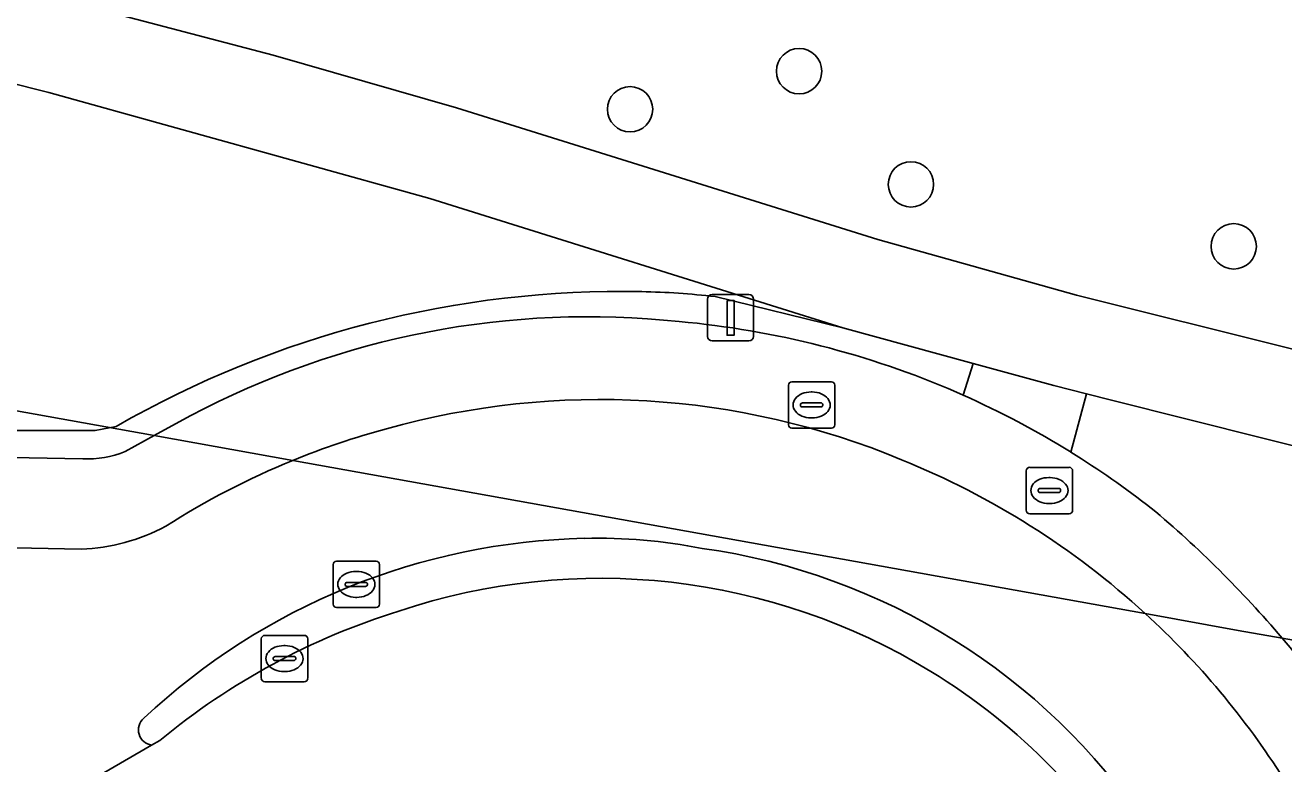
# Model space of a CAD drawing. Extents: x 161258 to 161838, y 380833 to 381727.
# Drawn here: x 161390.99 to 161418.15, y 380895.01 to 380910.94 of the extents above; entities that cross this region are included whole.
import ezdxf

# ---------------------------------------------------------------- set-up
doc = ezdxf.new("R2010")
doc.units = 0
for name, color, linetype in [('IMGEO_Boom', 7, 'Continuous'), ('IMGEO_Brandkraan', 7, 'Continuous'), ('IMGEO_Duiker', 7, 'Continuous'), ('IMGEO_Erf', 7, 'Continuous'), ('IMGEO_Fietspad_gesloten', 7, 'Continuous'), ('IMGEO_Groenvoorziening', 7, 'Continuous'), ('IMGEO_Haag', 7, 'Continuous'), ('IMGEO_Kolk', 7, 'Continuous'), ('IMGEO_Lichtmast', 7, 'Continuous'), ('IMGEO_Rijbaan_lokaal_gesloten', 7, 'Continuous'), ('IMGEO_Rioolput', 7, 'Continuous'), ('IMGEO_Verkeerseiland_gesloten', 7, 'Continuous'), ('IMGEO_Voetpad_gesloten', 7, 'Continuous'), ('IMGEO_Voetpad_open', 7, 'Continuous')]:
    doc.layers.add(name, color=color, linetype=linetype)

msp = doc.modelspace()

# ---------------------------------------------------------------- linework, layer by layer
at = {"layer": 'IMGEO_Boom'}
for centre in [(161407.688, 380909.943), (161404.041, 380909.122), (161410.101, 380907.503), (161417.065, 380906.166)]:
    msp.add_circle(centre, 0.489, dxfattribs=at)
at = {"layer": 'IMGEO_Brandkraan'}
for p, q in [((161407.457, 380902.32), (161407.457, 380903.172)), ((161407.532, 380903.246), (161408.384, 380903.246)), ((161408.458, 380903.172), (161408.458, 380902.32)), ((161407.945, 380903.026), (161407.97, 380903.026)), ((161407.716, 380902.74), (161407.716, 380902.752)), ((161408.154, 380902.703), (161407.756, 380902.703)), ((161407.759, 380902.789), (161408.157, 380902.789)), ((161408.2, 380902.752), (161408.2, 380902.74)), ((161407.968, 380902.466), (161407.943, 380902.466)), ((161408.384, 380902.246), (161407.532, 380902.246))]:
    msp.add_line(p, q, dxfattribs=at)
for points in [[(161407.457, 380902.32), (161407.457, 380903.172)], [(161407.532, 380903.246), (161408.384, 380903.246)], [(161408.458, 380903.172), (161408.458, 380902.32)], [(161408.384, 380902.246), (161407.532, 380902.246)]]:
    msp.add_lwpolyline(points, dxfattribs=at)
for centre, radius, start, end in [((161407.534, 380903.17), 0.0765, 91.552, 178.448), ((161407.534, 380903.17), 0.0765, 91.552, 178.448), ((161408.382, 380903.17), 0.0765, 1.552, 88.448), ((161408.382, 380903.17), 0.0765, 1.552, 88.448), ((161407.756, 380902.749), 0.0403, 85.8775, 175.7526), ((161407.753, 380902.739), 0.0366, 178.938, 274.7102), ((161408.157, 380902.746), 0.043, 264.8664, 352.4533), ((161408.161, 380902.751), 0.0386, 1.7309, 96.639), ((161407.534, 380902.322), 0.0765, 181.552, 268.448), ((161407.534, 380902.322), 0.0765, 181.552, 268.448), ((161408.382, 380902.322), 0.0765, 271.552, 358.448), ((161408.382, 380902.322), 0.0765, 271.552, 358.448)]:
    msp.add_arc(centre, radius, start, end, dxfattribs=at)
for centre, major_axis, ratio, start_param, end_param in [((161407.944, 380902.746), (-0.387, 0.002), 0.722429, 4.712389, 7.853982), ((161407.969, 380902.746), (-0.39, 0.002), 0.717154, 1.570796, 4.712389)]:
    msp.add_ellipse(centre, major_axis=major_axis, ratio=ratio, start_param=start_param, end_param=end_param, dxfattribs=at)
at = {"layer": 'IMGEO_Duiker'}
msp.add_lwpolyline([(161388.795, 380902.98), (161389.194, 380902.909), (161393.775, 380902.086), (161396.763, 380901.549), (161415.157, 380898.246), (161417.163, 380897.885), (161418.107, 380897.719), (161428.899, 380895.809), (161436.009, 380894.55), (161442.016, 380893.487), (161444.735, 380893.006)], dxfattribs=at)
at = {"layer": 'IMGEO_Erf'}
msp.add_lwpolyline([(161353.299, 380917.181), (161360.558, 380917.635), (161367.726, 380916.963), (161373.764, 380916.078), (161382.782, 380913.848), (161396.342, 380910.292), (161400.295, 380909.156), (161409.383, 380906.31), (161413.67, 380905.113), (161422.923, 380902.809), (161427.943, 380901.992), (161429.824, 380901.773), (161437.176, 380900.974), (161442.121, 380900.279), (161447.146, 380899.699), (161463.998, 380898.162), (161469.092, 380897.405), (161474.511, 380896.406), (161478.769, 380896.278)], dxfattribs=at)
at = {"layer": 'IMGEO_Fietspad_gesloten'}
for points in [[(161392.197, 380899.636), (161361.104, 380900.258), (161358.704, 380900.422), (161326.205, 380905.912), (161317.975, 380907.188), (161315.04, 380907.592), (161302.51, 380909.45)], [(161392.464, 380894.686), (161393.717, 380895.41)]]:
    msp.add_lwpolyline(points, dxfattribs=at)
for centre, radius, start, end in [((161403.383, 380885.876), 16.988, 67.4449, 105.6952), ((161403.151, 380885.937), 16.869, 104.9919, 112.2513), ((161403.228, 380885.721), 17.098, 112.2175, 122.5732), ((161403.299, 380885.285), 17.567, 47.5449, 67.9325), ((161392.037, 380903.857), 4.224, 272.1721, 298.0459), ((161403.366, 380885.53), 14.343, 91.2428, 133.183), ((161403.322, 380888.026), 11.846, 78.9405, 91.2895), ((161403.679, 380885.908), 13.877, 34.0368, 82.0696), ((161403.301, 380885.275), 17.573, 32.3527, 47.5705), ((161393.761, 380895.735), 0.328, 129.6768, 262.371)]:
    msp.add_arc(centre, radius, start, end, dxfattribs=at)
at = {"layer": 'IMGEO_Groenvoorziening'}
for points in [[(161405.876, 380905.084), (161408.631, 380904.41), (161399.718, 380907.201), (161391.501, 380909.482), (161373.359, 380914.055), (161367.24, 380914.961), (161359.452, 380915.578), (161353.437, 380915.145)], [(161411.08, 380903.021), (161411.227, 380902.956), (161411.445, 380903.639), (161408.631, 380904.41), (161405.876, 380905.084)], [(161429.482, 380899.677), (161422.646, 380900.789), (161414.429, 380902.849), (161413.887, 380902.985), (161413.554, 380901.727)], [(161392.954, 380902.283), (161392.497, 380902.193), (161387.574, 380902.193), (161387.435, 380902.198), (161371.537, 380902.68), (161363.129, 380902.712), (161362.895, 380902.132), (161392.234, 380901.586)], [(161393.145, 380901.742), (161393.775, 380902.086), (161394.552, 380902.509)], [(161387.435, 380902.198), (161387.574, 380902.193), (161392.497, 380902.193), (161392.954, 380902.283)]]:
    msp.add_lwpolyline(points, dxfattribs=at)
for centre, radius, start, end in [((161403.854, 380883.334), 21.86, 88.8544, 119.9091), ((161403.854, 380883.334), 21.86, 88.8544, 119.9091), ((161403.944, 380888.098), 17.095, 83.5109, 88.8369), ((161403.944, 380888.098), 17.095, 83.5109, 88.8369), ((161403.139, 380886.352), 18.297, 83.8486, 117.991), ((161403.377, 380885.276), 19.345, 66.534, 84.8891), ((161392.345, 380903.674), 2.091, 266.9497, 292.4845), ((161403.445, 380885.375), 19.224, 51.9806, 58.2755), ((161400.185, 380882.49), 23.519, 40.3557, 50.052), ((161400.502, 380882.75), 23.109, 35.0099, 40.3729)]:
    msp.add_arc(centre, radius, start, end, dxfattribs=at)
at = {"layer": 'IMGEO_Haag'}
for points in [[(161411.08, 380903.021), (161411.227, 380902.956), (161411.445, 380903.639), (161408.631, 380904.41), (161405.876, 380905.084)], [(161392.954, 380902.283), (161392.497, 380902.193), (161387.574, 380902.193), (161387.435, 380902.198), (161371.537, 380902.68), (161363.129, 380902.712), (161362.895, 380902.132), (161392.234, 380901.586)], [(161393.145, 380901.742), (161393.775, 380902.086), (161394.552, 380902.509)]]:
    msp.add_lwpolyline(points, dxfattribs=at)
for centre, radius, start, end in [((161403.854, 380883.334), 21.86, 88.8544, 119.9091), ((161403.944, 380888.098), 17.095, 83.5109, 88.8369), ((161403.139, 380886.352), 18.297, 83.8486, 117.991), ((161403.377, 380885.276), 19.345, 66.534, 84.8891), ((161392.345, 380903.674), 2.091, 266.9497, 292.4845)]:
    msp.add_arc(centre, radius, start, end, dxfattribs=at)
at = {"layer": 'IMGEO_Kolk'}
for p, q in [((161397.709, 380899.376), (161398.561, 380899.376)), ((161397.634, 380898.45), (161397.634, 380899.302)), ((161398.122, 380899.156), (161398.147, 380899.156)), ((161398.635, 380899.302), (161398.635, 380898.45)), ((161397.893, 380898.87), (161397.893, 380898.882)), ((161398.331, 380898.833), (161397.933, 380898.833)), ((161397.936, 380898.919), (161398.334, 380898.919)), ((161398.377, 380898.882), (161398.377, 380898.87)), ((161398.145, 380898.596), (161398.12, 380898.596)), ((161398.561, 380898.376), (161397.709, 380898.376)), ((161396.159, 380897.776), (161397.011, 380897.776)), ((161396.084, 380896.85), (161396.084, 380897.702)), ((161396.572, 380897.556), (161396.597, 380897.556)), ((161397.085, 380897.702), (161397.085, 380896.85)), ((161396.343, 380897.27), (161396.343, 380897.282)), ((161396.781, 380897.233), (161396.383, 380897.233)), ((161396.386, 380897.319), (161396.784, 380897.319)), ((161396.827, 380897.282), (161396.827, 380897.27)), ((161396.595, 380896.996), (161396.57, 380896.996)), ((161397.011, 380896.776), (161396.159, 380896.776))]:
    msp.add_line(p, q, dxfattribs=at)
for points in [[(161397.709, 380899.376), (161398.561, 380899.376)], [(161397.634, 380898.45), (161397.634, 380899.302)], [(161398.635, 380899.302), (161398.635, 380898.45)], [(161398.561, 380898.376), (161397.709, 380898.376)], [(161396.159, 380897.776), (161397.011, 380897.776)], [(161396.084, 380896.85), (161396.084, 380897.702)], [(161397.085, 380897.702), (161397.085, 380896.85)], [(161397.011, 380896.776), (161396.159, 380896.776)]]:
    msp.add_lwpolyline(points, dxfattribs=at)
for centre, radius, start, end in [((161397.711, 380899.3), 0.0765, 91.552, 178.448), ((161397.711, 380899.3), 0.0765, 91.552, 178.448), ((161398.559, 380899.3), 0.0765, 1.552, 88.448), ((161398.559, 380899.3), 0.0765, 1.552, 88.448), ((161397.933, 380898.879), 0.0403, 85.8775, 175.7526), ((161397.93, 380898.869), 0.0366, 178.938, 274.7102), ((161398.334, 380898.876), 0.043, 264.8664, 352.4533), ((161398.338, 380898.881), 0.0386, 1.7309, 96.639), ((161397.711, 380898.452), 0.0765, 181.552, 268.448), ((161397.711, 380898.452), 0.0765, 181.552, 268.448), ((161398.559, 380898.452), 0.0765, 271.552, 358.448), ((161398.559, 380898.452), 0.0765, 271.552, 358.448), ((161396.161, 380897.7), 0.0765, 91.552, 178.448), ((161396.161, 380897.7), 0.0765, 91.552, 178.448), ((161397.009, 380897.7), 0.0765, 1.552, 88.448), ((161397.009, 380897.7), 0.0765, 1.552, 88.448), ((161396.383, 380897.279), 0.0403, 85.8775, 175.7526), ((161396.38, 380897.269), 0.0366, 178.938, 274.7102), ((161396.784, 380897.276), 0.043, 264.8664, 352.4533), ((161396.788, 380897.281), 0.0386, 1.7309, 96.639), ((161396.161, 380896.852), 0.0765, 181.552, 268.448), ((161396.161, 380896.852), 0.0765, 181.552, 268.448), ((161397.009, 380896.852), 0.0765, 271.552, 358.448), ((161397.009, 380896.852), 0.0765, 271.552, 358.448)]:
    msp.add_arc(centre, radius, start, end, dxfattribs=at)
for centre, major_axis, ratio, start_param, end_param in [((161398.121, 380898.876), (-0.387, 0.002), 0.722429, 4.712389, 7.853982), ((161398.146, 380898.876), (-0.39, 0.002), 0.717154, 1.570796, 4.712389), ((161396.571, 380897.276), (-0.387, 0.002), 0.722429, 4.712389, 7.853982), ((161396.596, 380897.276), (-0.39, 0.002), 0.717154, 1.570796, 4.712389)]:
    msp.add_ellipse(centre, major_axis=major_axis, ratio=ratio, start_param=start_param, end_param=end_param, dxfattribs=at)
at = {"layer": 'IMGEO_Lichtmast'}
for p, q in [((161405.814, 380905.125), (161406.604, 380905.125)), ((161406.604, 380905.125), (161405.814, 380905.125)), ((161405.714, 380904.225), (161405.714, 380905.025)), ((161405.714, 380905.025), (161405.714, 380904.225)), ((161406.704, 380905.025), (161406.704, 380904.225)), ((161406.704, 380904.225), (161406.704, 380905.025)), ((161406.604, 380904.125), (161405.814, 380904.125)), ((161405.814, 380904.125), (161406.604, 380904.125))]:
    msp.add_line(p, q, dxfattribs=at)
msp.add_lwpolyline([(161406.134, 380905), (161406.284, 380905), (161406.284, 380904.25), (161406.134, 380904.25), (161406.134, 380905)], dxfattribs=at)
for centre, start, end in [((161405.814, 380905.025), 90, 180), ((161405.814, 380905.025), 90, 180), ((161406.604, 380905.025), 0, 90), ((161406.604, 380905.025), 360, 90), ((161405.814, 380904.225), 180, 270), ((161405.814, 380904.225), 180, 270), ((161406.604, 380904.225), 270, 0), ((161406.604, 380904.225), 270, 0)]:
    msp.add_arc(centre, 0.1, start, end, dxfattribs=at)
at = {"layer": 'IMGEO_Rijbaan_lokaal_gesloten'}
msp.add_lwpolyline([(161393.896, 380895.51), (161393.717, 380895.41), (161392.464, 380894.686)], dxfattribs=at)
for centre, radius, start, end in [((161403.393, 380885.338), 13.67, 58.5436, 108.5207), ((161403.538, 380883.852), 15.129, 107.2531, 129.5933), ((161403.564, 380885.555), 13.396, 29.8959, 58.6805)]:
    msp.add_arc(centre, radius, start, end, dxfattribs=at)
at = {"layer": 'IMGEO_Rioolput'}
for p, q in [((161412.588, 380900.474), (161412.588, 380901.326)), ((161412.663, 380901.4), (161413.515, 380901.4)), ((161413.589, 380901.326), (161413.589, 380900.474)), ((161413.076, 380901.18), (161413.101, 380901.18)), ((161412.847, 380900.894), (161412.847, 380900.906)), ((161413.285, 380900.857), (161412.887, 380900.857)), ((161412.89, 380900.943), (161413.288, 380900.943)), ((161413.331, 380900.906), (161413.331, 380900.894)), ((161413.099, 380900.62), (161413.074, 380900.62)), ((161413.515, 380900.4), (161412.663, 380900.4))]:
    msp.add_line(p, q, dxfattribs=at)
for points in [[(161412.588, 380900.474), (161412.588, 380901.326)], [(161412.663, 380901.4), (161413.515, 380901.4)], [(161413.589, 380901.326), (161413.589, 380900.474)], [(161413.515, 380900.4), (161412.663, 380900.4)]]:
    msp.add_lwpolyline(points, dxfattribs=at)
for centre, radius, start, end in [((161412.665, 380901.324), 0.0765, 91.552, 178.448), ((161412.665, 380901.324), 0.0765, 91.552, 178.448), ((161413.513, 380901.324), 0.0765, 1.552, 88.448), ((161413.513, 380901.324), 0.0765, 1.552, 88.448), ((161412.887, 380900.903), 0.0403, 85.8775, 175.7526), ((161412.884, 380900.893), 0.0366, 178.938, 274.7102), ((161413.288, 380900.9), 0.043, 264.8664, 352.4533), ((161413.292, 380900.905), 0.0386, 1.7309, 96.639), ((161412.665, 380900.476), 0.0765, 181.552, 268.448), ((161412.665, 380900.476), 0.0765, 181.552, 268.448), ((161413.513, 380900.476), 0.0765, 271.552, 358.448), ((161413.513, 380900.476), 0.0765, 271.552, 358.448)]:
    msp.add_arc(centre, radius, start, end, dxfattribs=at)
for centre, major_axis, ratio, start_param, end_param in [((161413.075, 380900.9), (-0.387, 0.002), 0.722429, 4.712389, 7.853982), ((161413.1, 380900.9), (-0.39, 0.002), 0.717154, 1.570796, 4.712389)]:
    msp.add_ellipse(centre, major_axis=major_axis, ratio=ratio, start_param=start_param, end_param=end_param, dxfattribs=at)
at = {"layer": 'IMGEO_Verkeerseiland_gesloten'}
msp.add_lwpolyline([(161393.717, 380895.41), (161393.896, 380895.51)], dxfattribs=at)
for centre, radius, start, end in [((161403.366, 380885.53), 14.343, 91.2428, 133.183), ((161403.322, 380888.026), 11.846, 78.9405, 91.2895), ((161403.679, 380885.908), 13.877, 34.0368, 82.0696), ((161403.393, 380885.338), 13.67, 58.5436, 108.5207), ((161403.538, 380883.852), 15.129, 107.2531, 129.5933), ((161403.564, 380885.555), 13.396, 29.8959, 58.6805), ((161393.761, 380895.735), 0.328, 129.6768, 262.371)]:
    msp.add_arc(centre, radius, start, end, dxfattribs=at)
at = {"layer": 'IMGEO_Voetpad_gesloten'}
for points in [[(161422.923, 380902.809), (161413.67, 380905.113), (161409.383, 380906.31), (161400.295, 380909.156), (161396.342, 380910.292), (161382.782, 380913.848), (161373.764, 380916.078), (161367.726, 380916.963), (161360.558, 380917.635), (161353.299, 380917.181)], [(161353.437, 380915.145), (161359.452, 380915.578), (161367.24, 380914.961), (161373.359, 380914.055), (161391.501, 380909.482), (161399.718, 380907.201), (161408.631, 380904.41), (161411.445, 380903.639), (161413.184, 380903.162), (161413.887, 380902.985), (161414.429, 380902.849), (161422.646, 380900.789)]]:
    msp.add_lwpolyline(points, dxfattribs=at)
at = {"layer": 'IMGEO_Voetpad_open'}
for points in [[(161392.234, 380901.586), (161362.895, 380902.132), (161361.257, 380902.162), (161360.318, 380902.36), (161356.464, 380902.912), (161356.423, 380902.76), (161327.454, 380907.693), (161318.138, 380909.145), (161317.975, 380907.188), (161326.205, 380905.912), (161358.704, 380900.422), (161361.104, 380900.258), (161392.197, 380899.636)], [(161413.887, 380902.985), (161413.184, 380903.162), (161411.445, 380903.639), (161411.227, 380902.956)], [(161411.227, 380902.956), (161411.08, 380903.021)], [(161413.554, 380901.727), (161413.887, 380902.985)], [(161394.552, 380902.509), (161393.775, 380902.086), (161393.145, 380901.742)]]:
    msp.add_lwpolyline(points, dxfattribs=at)
for centre, radius, start, end in [((161403.139, 380886.352), 18.297, 83.8486, 117.991), ((161403.377, 380885.276), 19.345, 66.534, 84.8891), ((161403.344, 380885.213), 19.416, 58.2734, 66.0452), ((161403.344, 380885.213), 19.416, 58.2734, 66.0452), ((161403.383, 380885.876), 16.988, 67.4449, 105.6952), ((161403.151, 380885.937), 16.869, 104.9919, 112.2513), ((161392.345, 380903.674), 2.091, 266.9497, 292.4845), ((161403.228, 380885.721), 17.098, 112.2175, 122.5732), ((161403.299, 380885.285), 17.567, 47.5449, 67.9325), ((161403.445, 380885.375), 19.224, 51.9806, 58.2755), ((161400.185, 380882.49), 23.519, 40.3557, 50.052), ((161392.037, 380903.857), 4.224, 272.1721, 298.0459), ((161403.301, 380885.275), 17.573, 32.3527, 47.5705), ((161400.502, 380882.75), 23.109, 35.0099, 40.3729)]:
    msp.add_arc(centre, radius, start, end, dxfattribs=at)

doc.saveas('drawing.dxf')
